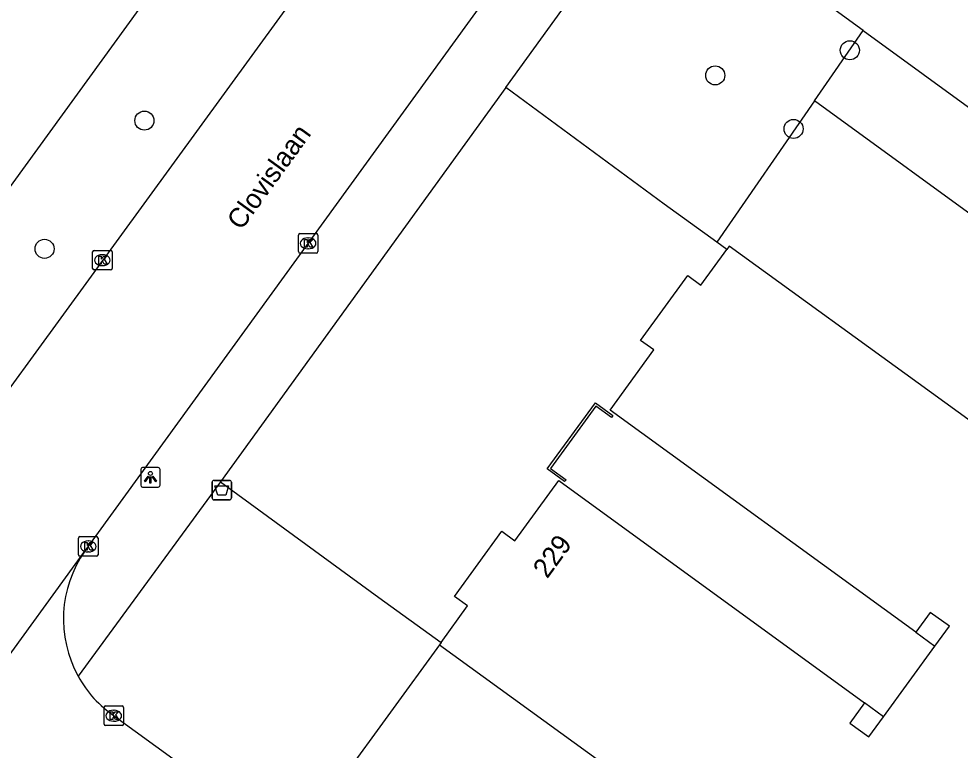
# Model space of a CAD drawing. Extents: x 159675 to 160530, y 382179 to 382901.
# Drawn here: x 160140.47 to 160188.71, y 382379.2 to 382416.68 of the extents above; entities that cross this region are included whole.
import ezdxf

# ---------------------------------------------------------------- set-up
doc = ezdxf.new("R2010")
doc.units = 0
for name, color, linetype in [('IMGEO_Afvalbak', 7, 'Continuous'), ('IMGEO_Boom', 7, 'Continuous'), ('IMGEO_Groenvoorziening', 7, 'Continuous'), ('IMGEO_Kolk', 7, 'Continuous'), ('IMGEO_Lichtpunt', 7, 'Continuous'), ('IMGEO_Muur', 7, 'Continuous'), ('IMGEO_Openbare_ruimte_label', 7, 'Continuous'), ('IMGEO_Pand', 7, 'Continuous'), ('IMGEO_Pand_nummerreeks', 7, 'Continuous'), ('IMGEO_Pand_overbouw', 7, 'Continuous'), ('IMGEO_Rijbaan_lokaal_gesloten', 7, 'Continuous'), ('IMGEO_Rijbaan_lokaal_open', 7, 'Continuous'), ('IMGEO_Voetpad_open', 7, 'Continuous')]:
    doc.layers.add(name, color=color, linetype=linetype)

msp = doc.modelspace()

# ---------------------------------------------------------------- linework, layer by layer
at = {"layer": 'IMGEO_Afvalbak'}
for p, q in [((160150.474, 382393.028), (160151.264, 382393.028)), ((160151.264, 382393.028), (160150.474, 382393.028)), ((160150.374, 382392.128), (160150.374, 382392.928)), ((160150.374, 382392.928), (160150.374, 382392.128)), ((160151.364, 382392.928), (160151.364, 382392.128)), ((160151.364, 382392.128), (160151.364, 382392.928)), ((160151.264, 382392.028), (160150.474, 382392.028)), ((160150.474, 382392.028), (160151.264, 382392.028))]:
    msp.add_line(p, q, dxfattribs=at)
msp.add_lwpolyline([(160150.517, 382392.742), (160151.221, 382392.742), (160151.072, 382392.272), (160150.666, 382392.272), (160150.517, 382392.742)], dxfattribs=at)
for centre, start, end in [((160150.474, 382392.928), 90, 180), ((160150.474, 382392.928), 90, 180), ((160151.264, 382392.928), 0, 90), ((160151.264, 382392.928), 360, 90), ((160150.474, 382392.128), 180, 270), ((160150.474, 382392.128), 180, 270), ((160151.264, 382392.128), 270, 0), ((160151.264, 382392.128), 270, 0)]:
    msp.add_arc(centre, 0.1, start, end, dxfattribs=at)
at = {"layer": 'IMGEO_Boom'}
for centre in [(160183.06, 382415.065), (160176.161, 382413.78), (160146.904, 382411.461), (160180.175, 382411.037), (160141.787, 382404.893)]:
    msp.add_circle(centre, 0.489, dxfattribs=at)
at = {"layer": 'IMGEO_Groenvoorziening'}
for points in [[(160181.255, 382412.483), (160183.748, 382416.088)], [(160176.237, 382405.228), (160173.549, 382407.181), (160165.421, 382413.162)], [(160181.255, 382412.483), (160176.237, 382405.228)], [(160205.238, 382384.168), (160210.404, 382391.261), (160181.255, 382412.483)], [(160176.749, 382404.856), (160176.237, 382405.228)], [(160150.805, 382392.947), (160158.915, 382387.019), (160162.106, 382384.72)], [(160162.034, 382384.601), (160157.005, 382377.707)]]:
    msp.add_lwpolyline(points, dxfattribs=at)
at = {"layer": 'IMGEO_Kolk'}
for p, q in [((160154.796, 382404.747), (160154.796, 382405.599)), ((160154.871, 382405.673), (160155.723, 382405.673)), ((160155.797, 382405.599), (160155.797, 382404.747)), ((160155.284, 382405.453), (160155.309, 382405.453)), ((160144.248, 382403.887), (160144.248, 382404.739)), ((160144.323, 382404.813), (160145.175, 382404.813)), ((160144.736, 382404.593), (160144.761, 382404.593)), ((160145.249, 382404.739), (160145.249, 382403.887)), ((160155.723, 382404.673), (160154.871, 382404.673)), ((160155.307, 382404.893), (160155.282, 382404.893)), ((160145.175, 382403.813), (160144.323, 382403.813)), ((160144.759, 382404.033), (160144.734, 382404.033)), ((160143.602, 382390.143), (160144.454, 382390.143)), ((160143.527, 382389.217), (160143.527, 382390.069)), ((160144.015, 382389.923), (160144.04, 382389.923)), ((160144.528, 382390.069), (160144.528, 382389.217)), ((160144.454, 382389.143), (160143.602, 382389.143)), ((160144.038, 382389.363), (160144.013, 382389.363)), ((160144.91, 382381.467), (160145.762, 382381.467)), ((160144.835, 382380.541), (160144.835, 382381.393)), ((160145.323, 382381.247), (160145.348, 382381.247)), ((160145.836, 382381.393), (160145.836, 382380.541)), ((160145.762, 382380.467), (160144.91, 382380.467)), ((160145.346, 382380.687), (160145.321, 382380.687))]:
    msp.add_line(p, q, dxfattribs=at)
for points in [[(160154.796, 382404.747), (160154.796, 382405.599)], [(160154.871, 382405.673), (160155.723, 382405.673)], [(160155.797, 382405.599), (160155.797, 382404.747)], [(160155.117, 382405.373), (160155.24, 382405.373), (160155.24, 382405.222), (160155.37, 382405.373), (160155.534, 382405.373), (160155.388, 382405.222), (160155.541, 382404.973), (160155.389, 382404.973), (160155.304, 382405.137), (160155.24, 382405.07), (160155.24, 382404.973), (160155.117, 382404.973), (160155.117, 382405.373)], [(160144.248, 382403.887), (160144.248, 382404.739)], [(160144.323, 382404.813), (160145.175, 382404.813)], [(160145.249, 382404.739), (160145.249, 382403.887)], [(160155.723, 382404.673), (160154.871, 382404.673)], [(160144.569, 382404.513), (160144.692, 382404.513), (160144.692, 382404.362), (160144.822, 382404.513), (160144.986, 382404.513), (160144.84, 382404.362), (160144.993, 382404.113), (160144.841, 382404.113), (160144.756, 382404.277), (160144.692, 382404.21), (160144.692, 382404.113), (160144.569, 382404.113), (160144.569, 382404.513)], [(160145.175, 382403.813), (160144.323, 382403.813)], [(160143.602, 382390.143), (160144.454, 382390.143)], [(160143.527, 382389.217), (160143.527, 382390.069)], [(160143.848, 382389.843), (160143.971, 382389.843), (160143.971, 382389.692), (160144.101, 382389.843), (160144.265, 382389.843), (160144.119, 382389.692), (160144.272, 382389.443), (160144.12, 382389.443), (160144.035, 382389.607), (160143.971, 382389.54), (160143.971, 382389.443), (160143.848, 382389.443), (160143.848, 382389.843)], [(160144.528, 382390.069), (160144.528, 382389.217)], [(160144.454, 382389.143), (160143.602, 382389.143)], [(160144.91, 382381.467), (160145.762, 382381.467)], [(160144.835, 382380.541), (160144.835, 382381.393)], [(160145.156, 382381.167), (160145.279, 382381.167), (160145.279, 382381.016), (160145.409, 382381.167), (160145.573, 382381.167), (160145.427, 382381.016), (160145.58, 382380.767), (160145.428, 382380.767), (160145.343, 382380.931), (160145.279, 382380.864), (160145.279, 382380.767), (160145.156, 382380.767), (160145.156, 382381.167)], [(160145.836, 382381.393), (160145.836, 382380.541)], [(160145.762, 382380.467), (160144.91, 382380.467)]]:
    msp.add_lwpolyline(points, dxfattribs=at)
for centre, start, end in [((160154.873, 382405.597), 91.552, 178.448), ((160154.873, 382405.597), 91.552, 178.448), ((160155.721, 382405.597), 1.552, 88.448), ((160155.721, 382405.597), 1.552, 88.448), ((160144.325, 382404.737), 91.552, 178.448), ((160144.325, 382404.737), 91.552, 178.448), ((160145.173, 382404.737), 1.552, 88.448), ((160145.173, 382404.737), 1.552, 88.448), ((160154.873, 382404.749), 181.552, 268.448), ((160154.873, 382404.749), 181.552, 268.448), ((160155.721, 382404.749), 271.552, 358.448), ((160155.721, 382404.749), 271.552, 358.448), ((160144.325, 382403.889), 181.552, 268.448), ((160144.325, 382403.889), 181.552, 268.448), ((160145.173, 382403.889), 271.552, 358.448), ((160145.173, 382403.889), 271.552, 358.448), ((160143.604, 382390.067), 91.552, 178.448), ((160143.604, 382390.067), 91.552, 178.448), ((160144.452, 382390.067), 1.552, 88.448), ((160144.452, 382390.067), 1.552, 88.448), ((160143.604, 382389.219), 181.552, 268.448), ((160143.604, 382389.219), 181.552, 268.448), ((160144.452, 382389.219), 271.552, 358.448), ((160144.452, 382389.219), 271.552, 358.448), ((160144.912, 382381.391), 91.552, 178.448), ((160144.912, 382381.391), 91.552, 178.448), ((160145.76, 382381.391), 1.552, 88.448), ((160145.76, 382381.391), 1.552, 88.448), ((160144.912, 382380.543), 181.552, 268.448), ((160144.912, 382380.543), 181.552, 268.448), ((160145.76, 382380.543), 271.552, 358.448), ((160145.76, 382380.543), 271.552, 358.448)]:
    msp.add_arc(centre, 0.0765, start, end, dxfattribs=at)
for centre, major_axis, ratio, start_param, end_param in [((160155.283, 382405.173), (-0.387, 0.002), 0.722429, 4.712389, 7.853982), ((160155.308, 382405.173), (-0.39, 0.002), 0.717154, 1.570796, 4.712389), ((160144.735, 382404.313), (-0.387, 0.002), 0.722429, 4.712389, 7.853982), ((160144.76, 382404.313), (-0.39, 0.002), 0.717154, 1.570796, 4.712389), ((160144.014, 382389.643), (-0.387, 0.002), 0.722429, 4.712389, 7.853982), ((160144.039, 382389.643), (-0.39, 0.002), 0.717154, 1.570796, 4.712389), ((160145.322, 382380.967), (-0.387, 0.002), 0.722429, 4.712389, 7.853982), ((160145.347, 382380.967), (-0.39, 0.002), 0.717154, 1.570796, 4.712389)]:
    msp.add_ellipse(centre, major_axis=major_axis, ratio=ratio, start_param=start_param, end_param=end_param, dxfattribs=at)
at = {"layer": 'IMGEO_Lichtpunt'}
for p, q in [((160146.715, 382393.584), (160146.715, 382392.777)), ((160146.715, 382393.584), (160146.715, 382392.777)), ((160147.617, 382393.679), (160146.809, 382393.679)), ((160147.617, 382393.679), (160146.809, 382393.679)), ((160147.711, 382392.777), (160147.711, 382393.584)), ((160147.711, 382392.777), (160147.711, 382393.584)), ((160146.809, 382392.683), (160147.617, 382392.683)), ((160146.809, 382392.683), (160147.617, 382392.683))]:
    msp.add_line(p, q, dxfattribs=at)
for points in [[(160147.089, 382393.248), (160147.128, 382393.22), (160146.94, 382392.958), (160146.902, 382392.985), (160147.089, 382393.248)], [(160147.191, 382393.2), (160147.238, 382393.2), (160147.238, 382392.878), (160147.191, 382392.878), (160147.191, 382393.2)], [(160147.301, 382393.22), (160147.339, 382393.247), (160147.526, 382392.985), (160147.487, 382392.957), (160147.301, 382393.22)]]:
    msp.add_lwpolyline(points, dxfattribs=at)
msp.add_circle((160147.214, 382393.382), 0.0994, dxfattribs=at)
for centre, start, end in [((160146.809, 382393.584), 90, 180), ((160146.809, 382393.584), 90, 180), ((160147.617, 382393.584), 0, 90), ((160147.617, 382393.584), 0, 90), ((160146.809, 382392.777), 180, 270), ((160146.809, 382392.777), 180, 270), ((160147.617, 382392.777), 270, 0), ((160147.617, 382392.777), 270, 360)]:
    msp.add_arc(centre, 0.0946, start, end, dxfattribs=at)
at = {"layer": 'IMGEO_Muur'}
msp.add_lwpolyline([(160170.016, 382397.008), (160170.913, 382396.355), (160170.84, 382396.254), (160170.043, 382396.833), (160167.72, 382393.639), (160168.513, 382393.062), (160168.439, 382392.961), (160167.546, 382393.611), (160170.016, 382397.008)], dxfattribs=at)
at = {"layer": 'IMGEO_Pand'}
for points in [[(160162.106, 382384.72), (160163.47, 382386.595), (160162.798, 382387.075), (160165.229, 382390.419), (160165.898, 382389.934), (160168.138, 382393.014), (160183.807, 382381.62), (160183.06, 382380.593), (160184.036, 382379.883), (160184.784, 382380.909), (160187.418, 382384.527), (160188.163, 382385.549), (160187.182, 382386.264), (160186.436, 382385.241), (160170.769, 382396.632), (160173.007, 382399.71), (160172.335, 382400.194), (160174.757, 382403.525), (160175.427, 382403.038), (160176.749, 382404.856)], [(160197.474, 382389.807), (160197.609, 382389.993), (160176.874, 382405.028), (160176.749, 382404.856)], [(160162.106, 382384.72), (160162.025, 382384.608), (160162.034, 382384.601)], [(160162.034, 382384.601), (160182.729, 382369.578), (160182.779, 382369.542), (160182.858, 382369.651)]]:
    msp.add_lwpolyline(points, dxfattribs=at)
at = {"layer": 'IMGEO_Pand_overbouw'}
for points in [[(160186.436, 382385.241), (160187.418, 382384.527), (160188.163, 382385.549), (160187.182, 382386.264)], [(160183.807, 382381.62), (160183.06, 382380.593), (160184.036, 382379.883), (160184.784, 382380.909)]]:
    msp.add_lwpolyline(points, close=True, dxfattribs=at)
at = {"layer": 'IMGEO_Rijbaan_lokaal_gesloten'}
for points in [[(160168.227, 382436.541), (160167.872, 382436.054), (160131.527, 382386.158), (160131.264, 382385.796)], [(160143.85, 382389.399), (160143.915, 382389.491), (160166.91, 382421.18)], [(160134.37, 382376.353), (160143.85, 382389.399)]]:
    msp.add_lwpolyline(points, dxfattribs=at)
at = {"layer": 'IMGEO_Rijbaan_lokaal_open'}
for points in [[(160183.748, 382416.088), (160175.185, 382422.322)], [(160183.748, 382416.088), (160211.791, 382395.671)], [(160145.378, 382380.94), (160154.525, 382374.307)]]:
    msp.add_lwpolyline(points, dxfattribs=at)
for centre, radius, start, end in [((160148.808, 382385.924), 6.054, 144.9701, 208.8756), ((160148.616, 382385.763), 5.809, 208.4013, 236.1239)]:
    msp.add_arc(centre, radius, start, end, dxfattribs=at)
at = {"layer": 'IMGEO_Voetpad_open'}
for points in [[(160127.601, 382390.967), (160163.121, 382439.912)], [(160165.421, 382413.162), (160172.749, 382423.269)], [(160165.421, 382413.162), (160150.805, 382392.947)], [(160150.805, 382392.947), (160143.506, 382383)]]:
    msp.add_lwpolyline(points, dxfattribs=at)

# ---------------------------------------------------------------- texts
at = {"layer": 'IMGEO_Openbare_ruimte_label'}
msp.add_text('Clovislaan', height=1, rotation=54.0358, dxfattribs=at).set_placement((160151.87, 382405.799))
at = {"layer": 'IMGEO_Pand_nummerreeks'}
msp.add_text('193-                                 229', height=1, rotation=53.9726, dxfattribs=at).set_placement((160158.764, 382375.875))

doc.saveas('drawing.dxf')
